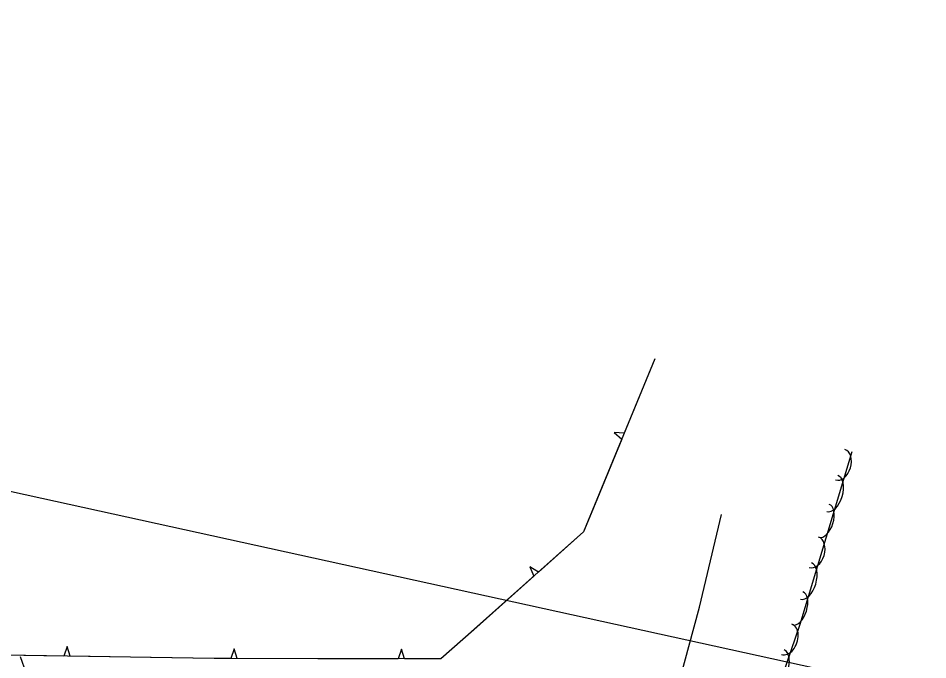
# Model space of a CAD drawing. Extents: x 1441650 to 1491889, y 345904 to 358319.
# Drawn here: x 1459685.2 to 1459968, y 351313 to 351512.4 of the extents above; entities that cross this region are included whole.
import ezdxf

# ---------------------------------------------------------------- set-up
doc = ezdxf.new("R2010")
doc.units = 0
for name, color, linetype in [('S_STREAM', 7, 'Continuous'), ('S_TREE', 7, 'Continuous'), ('S_WATER_UTILITIES', 7, 'Continuous')]:
    doc.layers.add(name, color=color, linetype=linetype)

msp = doc.modelspace()

# ---------------------------------------------------------------- linework, layer by layer
at = {"layer": 'S_STREAM'}
msp.add_lwpolyline([(1459762.49, 351280.6), (1459808.95, 351279.53), (1459847.51, 351280.23), (1459880.82, 351284.05), (1459886.06, 351288.85), (1459897.02, 351329.35), (1459903.84, 351358.14)], dxfattribs=at)
at = {"layer": 'S_TREE'}
for p, q in [((1459873.58, 351383.41), (1459870.45, 351383.67)), ((1459870.45, 351383.67), (1459872.83, 351381.59)), ((1459846.95, 351340.22), (1459844.25, 351341.83)), ((1459844.25, 351341.83), (1459845.48, 351338.91)), ((1459700.44, 351317.06), (1459699.37, 351314.08)), ((1459701.33, 351314.05), (1459700.44, 351317.06)), ((1459752.36, 351316.33), (1459751.33, 351313.33)), ((1459753.3, 351313.33), (1459752.36, 351316.33)), ((1459804.33, 351316.23), (1459803.3, 351313.23)), ((1459805.26, 351313.23), (1459804.33, 351316.23))]:
    msp.add_line(p, q, dxfattribs=at)
for points in [[(1459883.07, 351406.54), (1459860.97, 351352.71), (1459816.62, 351313.21), (1459746.11, 351313.34), (1459648.29, 351314.89), (1459525.61, 351344.09), (1459399.99, 351371.78), (1459399.45, 351380.15), (1459402.37, 351396.22), (1459414.75, 351443.18), (1459427.24, 351483.2)], [(1459883.07, 351406.54), (1459873.58, 351383.41)], [(1459872.83, 351381.59), (1459863.34, 351358.46)], [(1459944.4, 351377.66), (1459928.21, 351323.95), (1459921.31, 351303.89), (1459901.68, 351263.09), (1459898.35, 351250.73), (1459898.68, 351244.63), (1459914.97, 351240.16), (1459929.55, 351236.39)], [(1459863.34, 351358.46), (1459860.97, 351352.71), (1459846.95, 351340.22)], [(1459845.48, 351338.91), (1459826.81, 351322.28)], [(1459826.81, 351322.28), (1459816.62, 351313.21), (1459805.26, 351313.23)], [(1459699.37, 351314.08), (1459674.37, 351314.48)], [(1459933.28, 351221.91), (1459893.57, 351231.28), (1459883.95, 351227.44), (1459865.35, 351230.01), (1459838.58, 351244.26), (1459820.17, 351249.09), (1459768.01, 351262.59), (1459723.56, 351274.1), (1459694.76, 351289.02), (1459685.88, 351313.88)], [(1459726.33, 351313.66), (1459701.33, 351314.05)], [(1459751.33, 351313.33), (1459746.11, 351313.34), (1459726.33, 351313.66)], [(1459778.3, 351313.28), (1459753.3, 351313.33)], [(1459803.3, 351313.23), (1459778.3, 351313.28)]]:
    msp.add_lwpolyline(points, dxfattribs=at)
for centre, major_axis, ratio, start_param, end_param in [((1459940.72, 351373.6), (1.43, 4.74), 0.675777, 3.141593, 6.283185), ((1459938.29, 351364.66), (1.69, 5.62), 0.542427, 3.141593, 6.283185), ((1459935.73, 351356.17), (1.54, 5.12), 0.533177, 3.141593, 6.283185), ((1459932.52, 351346.38), (1.43, 4.74), 0.675777, 3.141593, 6.283185), ((1459930.09, 351337.44), (1.69, 5.62), 0.542427, 3.141593, 6.283185), ((1459927.53, 351328.95), (1.54, 5.12), 0.533177, 3.141593, 6.283185), ((1459924.13, 351319.31), (1.61, 4.69), 0.675608, 3.141977, 6.28357), ((1459921.37, 351310.47), (1.91, 5.55), 0.542292, 3.14183, 6.283423)]:
    msp.add_ellipse(centre, major_axis=major_axis, ratio=ratio, start_param=start_param, end_param=end_param, dxfattribs=at)
at = {"layer": 'S_WATER_UTILITIES'}
msp.add_line((1459011.49, 351512.44), (1461680.13, 350927.47), dxfattribs=at)

doc.saveas('drawing.dxf')
